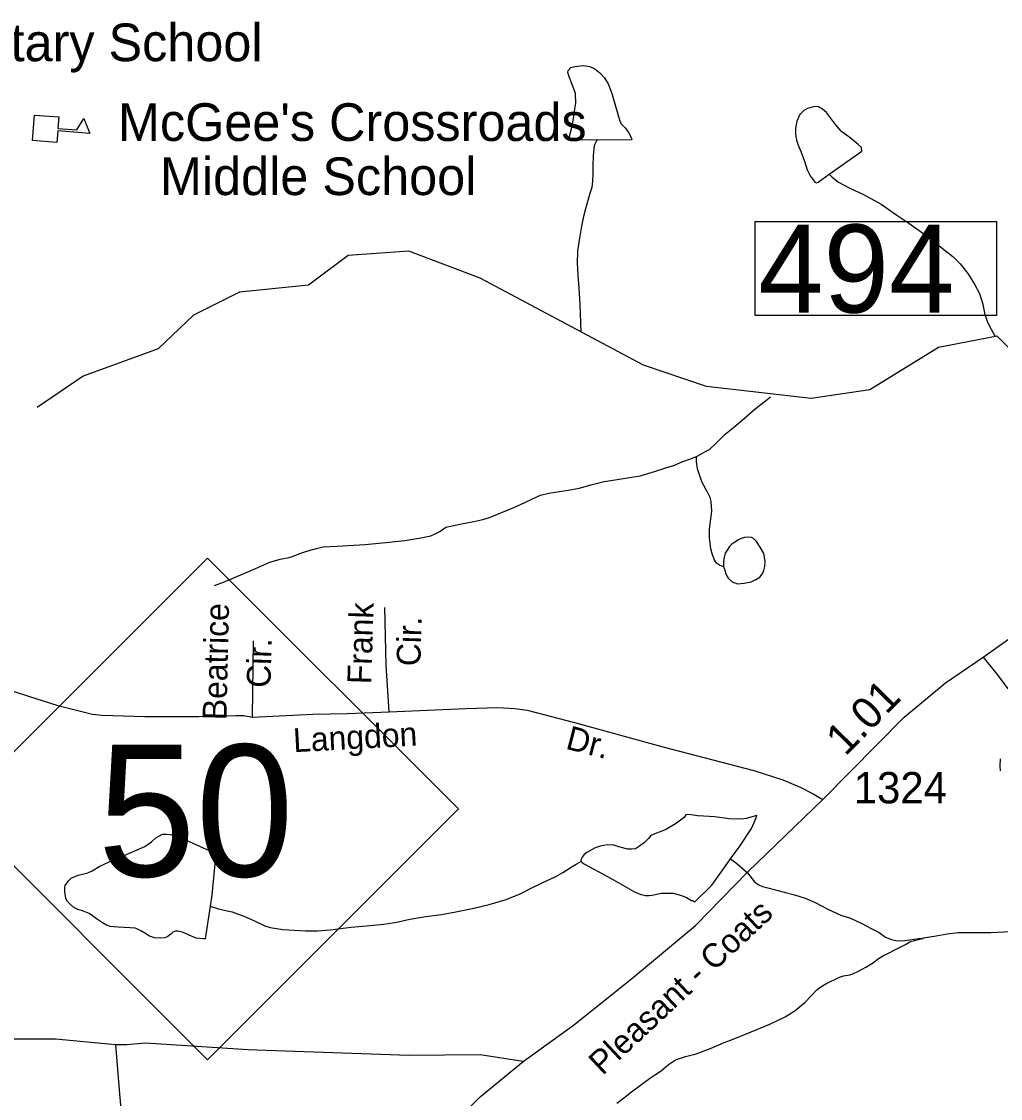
# Model space of a CAD drawing. Extents: x 2082433 to 2279600, y 546599 to 755198.
# Drawn here: x 2126485 to 2130383, y 638124 to 642413 of the extents above; entities that cross this region are included whole.
import ezdxf

# ---------------------------------------------------------------- set-up
doc = ezdxf.new("R2010")
doc.units = 0
for name, color, linetype in [('Exist Cultural Educational Facility Elementary Label', 7, 'Continuous'), ('Exist Cultural Educational Facility Middle CELL', 7, 'Continuous'), ('Exist Cultural Educational Facility Middle Label', 7, 'Continuous'), ('Exist Hydrographic Creek Single Shore', 7, 'Continuous'), ('Exist Hydrographic Misc Water Feature', 7, 'Continuous'), ('Exist Hydrographic Pond Under 1500 Sq Ft', 7, 'Continuous'), ('Exist Road Non-System Type 51', 7, 'Continuous'), ('Exist Road Non-System Type 51 Label', 7, 'Continuous'), ('Exist Road Primary NC Shield CELL', 7, 'Continuous'), ('Exist Road Primary NC Shield Number Label', 7, 'Continuous'), ('Exist Road Primary NC Structure Standard Bridge Number Label', 7, 'Continuous'), ('Exist Road Secondary Mileage Hundredths English Label', 7, 'Continuous'), ('Exist Road Secondary Type 51 Attributed', 7, 'Continuous'), ('Exist Road Secondary Type 51 Label', 7, 'Continuous'), ('Exist Road Secondary Type 51 Number Label', 7, 'Continuous')]:
    doc.layers.add(name, color=color, linetype=linetype)

msp = doc.modelspace()

# ---------------------------------------------------------------- linework, layer by layer
at = {"layer": 'Exist Cultural Educational Facility Middle CELL'}
msp.add_lwpolyline([(2126535.6, 642040.3), (2126633.3, 642032.8), (2126629.7, 641986.9), (2126704.6, 641981.2), (2126732.4, 642026.2), (2126757.1, 641967.5), (2126629, 641977.4), (2126625.5, 641931.5), (2126527.8, 641939)], close=True, dxfattribs=at)
at = {"layer": 'Exist Hydrographic Creek Single Shore'}
for points in [[(2128775.1, 641940.7), (2128765, 641918.6), (2128761.3, 641878.6), (2128759.5, 641838.8), (2128759.7, 641806.7), (2128758, 641776.6), (2128755.6, 641752.6), (2128747.8, 641728.6), (2128730.4, 641666.8), (2128722.4, 641636.7), (2128714.8, 641598.5), (2128706.8, 641550.7), (2128699, 641498.7), (2128697.4, 641450.7), (2128699.4, 641402.6), (2128703.7, 641350.8), (2128708.2, 641286.4), (2128711.9, 641177.1)], [(2129701.3, 641805), (2129713.2, 641793), (2129737.6, 641773.1), (2129783.3, 641749.1), (2129837.6, 641723.5), (2129908, 641685.7), (2129969.9, 641642.3), (2130018.1, 641610.2), (2130068.3, 641574.6), (2130132.7, 641524.8), (2130192.8, 641477.1), (2130222.7, 641447.5), (2130252.9, 641409.2), (2130279.1, 641367.5), (2130299, 641329.6), (2130313.4, 641287.7), (2130319.7, 641251.9), (2130332, 641216), (2130345.6, 641188), (2130361.6, 641157.9)], [(2130528.7, 641002), (2130369.6, 641159.4), (2130136.6, 641115), (2129862.7, 640946.6), (2129628.7, 640912), (2129212.7, 640959.8), (2128961.7, 641043.7), (2128310.6, 641391.5), (2128026.6, 641498.9), (2127785.7, 641480.9), (2127627.6, 641362.7), (2127352.6, 641335.5), (2127169.7, 641244), (2127028.6, 641109.2), (2126729.7, 641000.4), (2126546.5, 640876.2)]]:
    msp.add_lwpolyline(points, dxfattribs=at)
at = {"layer": 'Exist Hydrographic Misc Water Feature'}
for points in [[(2129172.7, 640680.8), (2129178.4, 640682.8), (2129206.3, 640699.3), (2129224.5, 640709.1), (2129252.2, 640735.3), (2129286.1, 640769.5), (2129320.1, 640795.6), (2129363.8, 640833.6), (2129405.6, 640869.9), (2129447, 640902.1), (2129467.1, 640918.1)], [(2127253.2, 640166.6), (2127289.3, 640180.6), (2127333.1, 640199.1), (2127401, 640227.4), (2127472.8, 640259.5), (2127514.8, 640271.8), (2127550.7, 640278.2), (2127566.5, 640283.8), (2127596.6, 640295.9), (2127620.4, 640304.1), (2127658.8, 640314.5), (2127686.4, 640320.4), (2127740.4, 640322.8), (2127852.5, 640329.4), (2127866.5, 640331.4), (2127948.1, 640339.7), (2128010.4, 640346.1), (2128074.2, 640356.3), (2128114.2, 640364.4), (2128132, 640372.3), (2128149.9, 640382.5), (2128173.9, 640398.8), (2128199.9, 640404.6), (2128236.2, 640412.9), (2128286, 640421.2), (2128321.7, 640429.1), (2128347.7, 640437.4), (2128445.5, 640477.7), (2128489.2, 640497.9), (2128519.2, 640512), (2128551.4, 640526.2), (2128585, 640534.5), (2128627.2, 640540.7), (2128661.5, 640546.9), (2128704.9, 640554.9), (2128757, 640569.3), (2128805, 640581.5), (2128848.9, 640587.5), (2128913.1, 640597.6), (2128948.5, 640604), (2129004.7, 640620.2), (2129046.8, 640634.6), (2129084.5, 640646.7), (2129118.7, 640660.6), (2129148.5, 640670.7), (2129172.7, 640680.8)], [(2129280.5, 640241.5), (2129264.5, 640247.6), (2129252.2, 640255.5), (2129244.2, 640269.3), (2129236, 640289.2), (2129229.9, 640313.2), (2129223.7, 640357.2), (2129223.7, 640391.2), (2129233.2, 640463.2), (2129231.5, 640501.1), (2129227, 640517.2), (2129217, 640539), (2129194.8, 640576.9), (2129187, 640599.2), (2129176.6, 640631.2), (2129172.3, 640661), (2129172.7, 640680.8)], [(2129280.5, 640241.5), (2129282.4, 640235.5), (2129290.4, 640209.6), (2129298.8, 640195.7), (2129314.8, 640181.6), (2129336.3, 640173.8), (2129362.5, 640175.9), (2129390.4, 640181.9), (2129408.3, 640190.1), (2129424.5, 640200.2), (2129434.5, 640212.1), (2129440.3, 640226.2), (2129444.1, 640242.3), (2129446.2, 640264.3), (2129440.3, 640294.4), (2129426.1, 640320), (2129411.5, 640342.1), (2129399.9, 640354), (2129391.7, 640358.1), (2129377.5, 640359.8), (2129363.6, 640357.9), (2129349.8, 640353.9), (2129337.7, 640347.6), (2129332, 640343.6), (2129325.6, 640339.7), (2129313.7, 640331.8), (2129303.9, 640321.5), (2129294.1, 640307.6), (2129286.1, 640295.4), (2129282.6, 640279.7), (2129280.3, 640261.4), (2129280.5, 640241.5)], [(2127235.1, 638889), (2127269.2, 638878.9), (2127303, 638871.3), (2127322.9, 638867.6), (2127369.2, 638849.6), (2127412.9, 638831.6), (2127453.3, 638811.7), (2127475, 638804), (2127525.3, 638796.4), (2127615.3, 638790.9), (2127663.3, 638790.9), (2127713.3, 638795.1), (2127797.2, 638805.5), (2127873, 638811.9), (2127927.2, 638817.9), (2127979.1, 638826.3), (2128030.7, 638838.3), (2128094.7, 638848.9), (2128156.8, 638857), (2128214.7, 638867.3), (2128286.2, 638881.6), (2128346.5, 638896), (2128414.4, 638916.1), (2128469.9, 638938.5), (2128516.5, 638962.7), (2128558.1, 638982.8), (2128611.8, 639007.1), (2128640.1, 639023.1), (2128677.7, 639047.4), (2128693.9, 639057.2), (2128707.8, 639065.2), (2128713.8, 639067.5)], [(2129307.6, 639077.9), (2129333.6, 639060.1), (2129375.7, 639022.2), (2129403.8, 638986.7), (2129417.7, 638976.4), (2129435.5, 638968.5), (2129462, 638960.8), (2129522.1, 638944.8), (2129562.3, 638935.1), (2129605.7, 638921.2), (2129645.7, 638903.8), (2129698.2, 638876), (2129748, 638854.3), (2129786, 638842), (2129830.5, 638820.3), (2129868.8, 638800.7), (2129900.6, 638785), (2129924.8, 638766.7), (2129948.6, 638757), (2129966.6, 638753.1), (2129991, 638751), (2130022.8, 638755.1), (2130056.4, 638761.4), (2130072.2, 638761.4)], [(2130072.2, 638761.4), (2130076.3, 638763.6), (2130126.6, 638771.8), (2130170.4, 638779.8), (2130214.5, 638784.1), (2130290.6, 638784.4), (2130344.7, 638784.7), (2130422.5, 638789.2)], [(2128855.4, 638104.3), (2128881.7, 638124.3), (2128913.9, 638150.7), (2128985.4, 638202.7), (2129009.2, 638219), (2129031.2, 638233.1), (2129043.1, 638243.1), (2129061.1, 638259), (2129089.2, 638277.5), (2129129, 638291.4), (2129171, 638301.6), (2129230.9, 638323.8), (2129282.6, 638346.4), (2129318.5, 638360.4), (2129390.4, 638388.9), (2129464.2, 638419.1), (2129526.2, 638449), (2129566, 638473.4), (2129605.7, 638507.5), (2129651.7, 638555.8), (2129667.7, 638567.9), (2129687.5, 638580), (2129741.7, 638606.2), (2129757.5, 638612), (2129783.3, 638616.2), (2129795.4, 638620.4), (2129817.5, 638630.5), (2129847.3, 638646.6), (2129877.2, 638664.8), (2129896.9, 638680.9), (2129917.2, 638692.8), (2129937.1, 638702.8), (2129970.7, 638719.2), (2130002.7, 638735), (2130022.6, 638747.4), (2130040.6, 638753.2), (2130072.2, 638761.4)]]:
    msp.add_lwpolyline(points, dxfattribs=at)
at = {"layer": 'Exist Hydrographic Pond Under 1500 Sq Ft'}
for points in [[(2128775.1, 641940.7), (2128663.1, 641942.2), (2128674.8, 641986.2), (2128682.8, 642026.4), (2128686.5, 642056.3), (2128692.2, 642088.3), (2128690.4, 642126.2), (2128682, 642152.2), (2128671.9, 642176.1), (2128664.3, 642196.3), (2128659.8, 642210.4), (2128661.9, 642218.2), (2128671.5, 642230), (2128689.8, 642234.2), (2128721.8, 642238.3), (2128748, 642234.4), (2128768.1, 642224.8), (2128788, 642208.8), (2128805.8, 642188.7), (2128820.2, 642165), (2128830.2, 642140.8), (2128836.6, 642122.8), (2128840.3, 642107.2), (2128866.3, 642021.4), (2128870.8, 642007.3), (2128886.8, 641991.1), (2128902.6, 641969.2), (2128913.1, 641947.3), (2128915.1, 641941.4), (2128779, 641940.9), (2128775.1, 641940.7)], [(2129701.3, 641805), (2129749.5, 641839.1), (2129830.9, 641897.3), (2129829, 641911.4), (2129816.5, 641923.4), (2129784.7, 641949.3), (2129750.3, 641975.2), (2129726.5, 642002.7), (2129690.2, 642050.8), (2129674.4, 642064.6), (2129658.2, 642072.7), (2129642.4, 642074.7), (2129614.3, 642066.4), (2129600.6, 642058.3), (2129584.2, 642042.1), (2129572.3, 642016.3), (2129566.4, 641988.4), (2129566.8, 641964.5), (2129570.7, 641940.3), (2129576.8, 641920.3), (2129589.1, 641892.5), (2129594.9, 641878.6), (2129603.1, 641856.3), (2129613.1, 641822.4), (2129625.4, 641798.6), (2129637.5, 641782.6), (2129643.5, 641772.7), (2129651.7, 641770.7), (2129657.6, 641772.6), (2129701.3, 641805)], [(2130383.5, 639428.5), (2130381.4, 639446.7), (2130383.1, 639476.9)], [(2129307.6, 639077.9), (2129345.3, 639128.1), (2129391, 639198.3), (2129402.7, 639222.4), (2129410.7, 639242.3), (2129412.8, 639250.5), (2129370.9, 639238.2), (2129350.9, 639236), (2129302.9, 639238), (2129245, 639245.5), (2129200.8, 639247.4), (2129176.8, 639249.4), (2129150.7, 639253.3), (2129138.6, 639255.1), (2129130.6, 639253.1), (2129123, 639243.3), (2129089, 639217.2), (2129052.7, 639196.7), (2129044.9, 639192.7), (2129012.7, 639180.9), (2128991.2, 639170.8), (2128981.3, 639158.5), (2128965.1, 639142.7), (2128945.3, 639128.2), (2128929.3, 639118.5), (2128913.7, 639116.4), (2128899.5, 639116.1), (2128863.4, 639126), (2128843.6, 639131.9), (2128817.5, 639133.8), (2128789.2, 639127.9), (2128769.5, 639121.6), (2128735.5, 639103.6), (2128725.6, 639095.4), (2128717.7, 639085.2), (2128711.7, 639073.5), (2128713.8, 639067.5)], [(2127235.1, 638889), (2127215.4, 638758.9), (2127207.4, 638758.9), (2127179.6, 638762.7), (2127151.5, 638774.7), (2127125.2, 638786.3), (2127107.2, 638790.3), (2127097.5, 638790.6), (2127087.5, 638786.4), (2127079.3, 638778.3), (2127067.4, 638768.3), (2127055.7, 638764), (2127037.5, 638761.9), (2127013.7, 638763.9), (2126993.8, 638769.7), (2126975.3, 638781.8), (2126959.5, 638791.5), (2126943.5, 638799.6), (2126937.4, 638801.8), (2126917.3, 638803.6), (2126869.7, 638805.5), (2126837.5, 638809.2), (2126823.4, 638813.4), (2126807.2, 638823.1), (2126783.4, 638838.9), (2126767.2, 638851.1), (2126753.5, 638860.8), (2126727, 638870.5), (2126709, 638876.5), (2126692.8, 638884.6), (2126679, 638896.4), (2126666.9, 638908.4), (2126661, 638920.2), (2126656.7, 638948.5), (2126656.9, 638964.3), (2126658.5, 638972.5), (2126671, 638990.5), (2126682.3, 639000.6), (2126710.4, 639012.6), (2126748.5, 639022.6), (2126766.4, 639030.8), (2126796.3, 639049), (2126848.4, 639073.2), (2126896, 639093.2), (2126936, 639109.4), (2126975.9, 639127.7), (2127001.6, 639145.8), (2127020, 639162), (2127033.6, 639170.1), (2127045.7, 639175.9), (2127059.6, 639175.8), (2127077.6, 639174.4), (2127109.6, 639164.3), (2127121.7, 639158.4), (2127127.7, 639158.3), (2127258.1, 639098.8), (2127242.7, 638932.8), (2127235.1, 638889)], [(2128713.8, 639067.5), (2128717.7, 639063.3), (2128729.5, 639055.4), (2128817.7, 639008), (2128860.2, 638984.2), (2128926.2, 638946.6), (2128950.4, 638936.4), (2128958.2, 638934.4), (2128968.4, 638932.5), (2128984.2, 638932.6), (2129002.3, 638934.7), (2129031.8, 638940.8), (2129045.9, 638941.1), (2129080, 638941.2), (2129108.3, 638933.2), (2129132.3, 638923.5), (2129152.4, 638911.5), (2129158.3, 638911.5), (2129164, 638905.3), (2129234.2, 638973.8), (2129287.3, 639048.1), (2129307.6, 639077.9)]]:
    msp.add_lwpolyline(points, dxfattribs=at)
at = {"layer": 'Exist Road Non-System Type 51'}
msp.add_line((2127403.7, 639642.2), (2127408.7, 639946.4), dxfattribs=at)
for points in [[(2127948.9, 639663.9), (2127936.4, 639848.9), (2127931.5, 640079.3)], [(2125673.4, 639973.5), (2125798, 639937.7), (2125963.2, 639883.1), (2126020.3, 639859.5), (2126056.3, 639839.6), (2126086.1, 639828.4), (2126161.9, 639817.3), (2126221.5, 639807.9), (2126281.1, 639800.5), (2126330.7, 639784.3), (2126512.1, 639726), (2126628.8, 639688.7), (2126766.6, 639654), (2126805.1, 639650.2), (2126975.3, 639645.3), (2127190.1, 639645.3), (2127337.9, 639649.6), (2127370.2, 639648.4), (2127403.7, 639642.2)], [(2130313.7, 639881.8), (2130369.7, 639812.9), (2130412.8, 639754.8)], [(2127948.9, 639663.9), (2128254.3, 639676.3), (2128381, 639681.3), (2128449.3, 639676.9), (2128497.7, 639670.7), (2128686.5, 639621), (2129044.1, 639522.3), (2129400.6, 639429.8), (2129516, 639393.2), (2129585.6, 639363.4), (2129637.7, 639337.3), (2129676.2, 639314.9)], [(2127403.7, 639642.2), (2127644.6, 639654.6), (2127782.4, 639657.1), (2127948.9, 639663.9)], [(2126858.5, 638337.6), (2126619.8, 638360.3), (2126416, 638360.3), (2126202.4, 638370.9), (2126110.2, 638367.7), (2126035.9, 638357.2)], [(2128482.1, 638271.3), (2128311.1, 638298), (2128028, 638295.2), (2127459.1, 638315), (2127387.5, 638317.7), (2126977.9, 638343.3), (2126904.3, 638337.7), (2126858.5, 638337.6)], [(2126858.5, 638337.6), (2126873.4, 638158.2), (2126893.3, 637927.8), (2126888.3, 637830.9), (2126869.7, 637793.1), (2126853.6, 637778.2), (2126818.8, 637773.2), (2126750, 637776.8), (2126472.3, 637784.4), (2126305.9, 637783.1), (2126166.3, 637780.2)]]:
    msp.add_lwpolyline(points, dxfattribs=at)
at = {"layer": 'Exist Road Primary NC Shield CELL'}
msp.add_lwpolyline([(2126226.1, 639277), (2127225.1, 640275.9), (2128224.1, 639277), (2127225.1, 638278)], close=True, dxfattribs=at)
at = {"layer": 'Exist Road Primary NC Structure Standard Bridge Number Label'}
msp.add_lwpolyline([(2129405.8, 641616.5), (2130366.7, 641616.5), (2130366.7, 641241.5), (2129405.8, 641241.5)], close=True, dxfattribs=at)
at = {"layer": 'Exist Road Secondary Type 51 Attributed'}
msp.add_lwpolyline([(2127794.9, 637400.6), (2128061.9, 637821.5), (2128176, 637993.7), (2128311.6, 638130.4), (2128482.1, 638271.3), (2128682.8, 638415.2), (2128913.5, 638599.8), (2129168.3, 638812.1), (2129377.5, 639026), (2129676.2, 639314.9), (2130000, 639642.2), (2130163.6, 639779.7), (2130313.7, 639881.8), (2130447.6, 639975.7), (2130770.4, 640156.6), (2131213.5, 640409.4), (2131292.2, 640462.7), (2131332, 640494.3), (2131395.2, 640555.1), (2131451.6, 640614.6), (2131723.9, 640957.4), (2131788.7, 641056.6)], dxfattribs=at)

# ---------------------------------------------------------------- texts
at = {"layer": 'Exist Cultural Educational Facility Elementary Label'}
msp.add_text(' Elementary School', height=150, dxfattribs=at).set_placement((2125705.1, 642255))
at = {"layer": 'Exist Cultural Educational Facility Middle Label'}
for s, p in [("McGee's Crossroads ", (2126868.6, 641937.4)), ('   Middle School', (2126868.6, 641721.8))]:
    msp.add_text(s, height=150, dxfattribs=at).set_placement(p)
at = {"layer": 'Exist Road Non-System Type 51 Label'}
for s, rotation, p in [('Frank', 88.1538, (2127876.6, 639772.7)), ('Beatrice', 88.7042, (2127300.5, 639629.6)), ('Cir.', 88.1538, (2128072.4, 639844.1)), ('Cir.', 88.1538, (2127475.3, 639758.2)), ('Langdon', 3.0687, (2127568.5, 639502.7)), ('Dr.', 345.679, (2128647.8, 639517.1))]:
    msp.add_text(s, height=95, rotation=rotation, dxfattribs=at).set_placement(p)
at = {"layer": 'Exist Road Primary NC Shield Number Label'}
msp.add_text('50', height=525, dxfattribs=at).set_placement((2126787.5, 639007.8))
at = {"layer": 'Exist Road Primary NC Structure Standard Bridge Number Label'}
msp.add_text('494', height=350, dxfattribs=at).set_placement((2129418.3, 641254))
at = {"layer": 'Exist Road Secondary Mileage Hundredths English Label'}
msp.add_text('1.01', height=125, rotation=45.4967, dxfattribs=at).set_placement((2129765.3, 639483.6))
at = {"layer": 'Exist Road Secondary Type 51 Label'}
msp.add_text('Pleasant - Coats', height=95, rotation=43.1264, dxfattribs=at).set_placement((2128798.4, 638212.1))
at = {"layer": 'Exist Road Secondary Type 51 Number Label'}
msp.add_text('1324', height=125, dxfattribs=at).set_placement((2129798.5, 639299))

doc.saveas('drawing.dxf')
